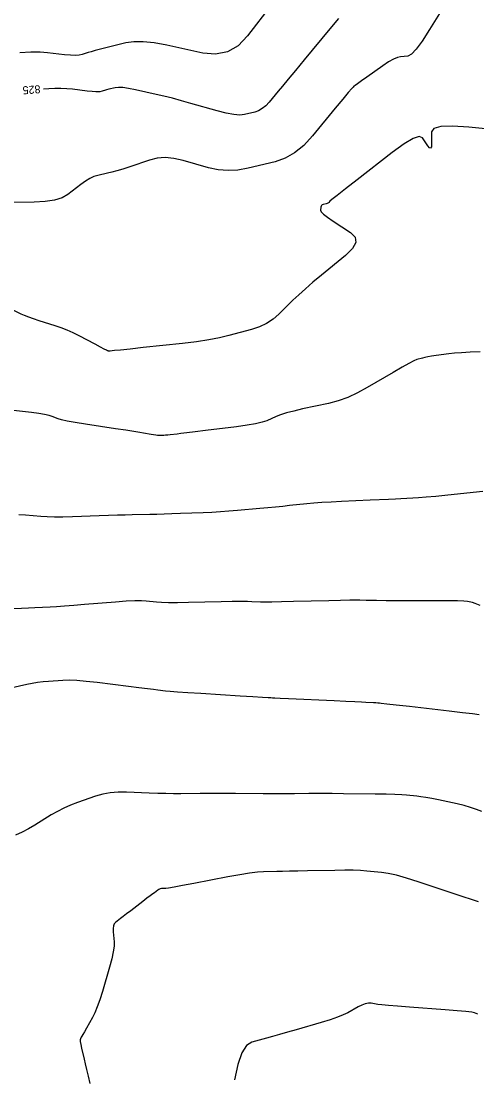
# Model space of a CAD drawing. Extents: x 2082232 to 2083549, y 592624 to 593832.
# Drawn here: x 2083312.7 to 2083352.6, y 593199.5 to 593292 of the extents above; entities that cross this region are included whole.
import ezdxf

# ---------------------------------------------------------------- set-up
doc = ezdxf.new("R2010")
doc.units = 0
doc.layers.add('DT_X_Contour_Major', color=7, linetype='Continuous')
doc.layers.add('DT_X_Contour_Minor', color=7, linetype='Continuous')

msp = doc.modelspace()

# ---------------------------------------------------------------- linework, layer by layer
at = {"layer": 'DT_X_Contour_Major'}
for points in [[(2083340.486, 593292.276), (2083339.736, 593291.372), (2083337.49, 593288.669), (2083336.717, 593287.737), (2083336.08, 593286.97), (2083335.58, 593286.366), (2083335.217, 593285.926), (2083334.431, 593284.971), (2083334.132, 593284.648), (2083333.821, 593284.393), (2083333.499, 593284.208), (2083333.167, 593284.091), (2083332.266, 593283.871), (2083331.863, 593283.829), (2083331.331, 593283.87), (2083330.668, 593283.994), (2083329.875, 593284.199), (2083327.587, 593284.858), (2083326.752, 593285.092), (2083325.964, 593285.302), (2083325.223, 593285.486), (2083324.528, 593285.646), (2083322.737, 593286.039), (2083322.123, 593286.161), (2083321.622, 593286.233), (2083321.236, 593286.255), (2083320.964, 593286.227), (2083320.391, 593286.085), (2083320.194, 593286.035), (2083320.033, 593285.993), (2083319.908, 593285.958), (2083319.819, 593285.931), (2083319.63, 593285.869), (2083319.507, 593285.855), (2083319.28, 593285.862), (2083318.949, 593285.888), (2083318.513, 593285.934), (2083317.214, 593286.084), (2083316.719, 593286.129), (2083316.21, 593286.153), (2083315.686, 593286.153), (2083315.148, 593286.132), (2083314.686, 593286.105)], [(2083352.877, 593240.928), (2083352.443, 593241.102), (2083352.188, 593241.183), (2083351.745, 593241.276), (2083351.448, 593241.306), (2083350.888, 593241.328), (2083350.066, 593241.341), (2083348.981, 593241.345), (2083345.737, 593241.346), (2083344.647, 593241.347), (2083343.811, 593241.35), (2083343.227, 593241.356), (2083342.897, 593241.365), (2083342.354, 593241.39), (2083342.03, 593241.395), (2083341.468, 593241.388), (2083340.667, 593241.372), (2083339.627, 593241.345), (2083336.536, 593241.26), (2083335.486, 593241.234), (2083334.656, 593241.219), (2083334.045, 593241.215), (2083333.655, 593241.223), (2083332.905, 593241.259), (2083332.526, 593241.269), (2083331.95, 593241.269), (2083331.179, 593241.26), (2083330.212, 593241.243), (2083327.373, 593241.184), (2083326.399, 593241.169), (2083325.607, 593241.169), (2083324.997, 593241.184), (2083324.57, 593241.214), (2083323.673, 593241.312), (2083323.252, 593241.334), (2083322.664, 593241.327), (2083321.907, 593241.289), (2083320.982, 593241.222), (2083318.292, 593241.003), (2083317.347, 593240.927), (2083316.529, 593240.865), (2083315.837, 593240.817), (2083315.273, 593240.782), (2083313.937, 593240.708), (2083313.394, 593240.68), (2083312.767, 593240.655), (2083312.056, 593240.632)]]:
    msp.add_lwpolyline(points, dxfattribs=at)
at = {"layer": 'DT_X_Contour_Minor'}
for points in [[(2083350.325, 593294.367), (2083348.448, 593291.314), (2083347.801, 593290.31), (2083347.27, 593289.588), (2083346.854, 593289.147), (2083346.554, 593288.988), (2083345.906, 593288.94), (2083345.627, 593288.877), (2083345.277, 593288.724), (2083344.855, 593288.482), (2083344.361, 593288.15), (2083342.949, 593287.146), (2083342.482, 593286.813), (2083342.141, 593286.569), (2083341.924, 593286.414), (2083341.832, 593286.347), (2083341.755, 593286.287), (2083341.636, 593286.154), (2083341.338, 593285.799), (2083340.86, 593285.223), (2083340.202, 593284.426), (2083338.209, 593282.004), (2083337.444, 593281.183), (2083336.644, 593280.534), (2083335.809, 593280.058), (2083334.939, 593279.755), (2083332.571, 593279.177), (2083331.69, 593279.017), (2083330.823, 593278.971), (2083329.969, 593279.04), (2083329.13, 593279.222), (2083326.909, 593279.861), (2083326.1, 593280.043), (2083325.337, 593280.11), (2083324.622, 593280.063), (2083323.953, 593279.9), (2083322.234, 593279.314), (2083321.629, 593279.113), (2083321.105, 593278.95), (2083320.661, 593278.825), (2083320.297, 593278.737), (2083319.434, 593278.555), (2083319.099, 593278.454), (2083318.739, 593278.288), (2083318.356, 593278.058), (2083317.948, 593277.762), (2083316.829, 593276.888), (2083316.329, 593276.599), (2083315.669, 593276.39), (2083314.849, 593276.259), (2083313.869, 593276.208), (2083311.041, 593276.176)], [(2083334.607, 593293.447), (2083332.526, 593290.754), (2083331.697, 593289.903), (2083330.768, 593289.368), (2083329.741, 593289.151), (2083328.615, 593289.25), (2083325.48, 593289.938), (2083324.374, 593290.144), (2083323.408, 593290.248), (2083322.581, 593290.249), (2083321.894, 593290.147), (2083320.248, 593289.739), (2083319.682, 593289.596), (2083319.22, 593289.476), (2083318.861, 593289.376), (2083318.606, 593289.298), (2083318.063, 593289.119), (2083317.815, 593289.068), (2083317.477, 593289.051), (2083317.05, 593289.066), (2083316.534, 593289.114), (2083315.037, 593289.287), (2083314.393, 593289.328), (2083313.586, 593289.321), (2083312.615, 593289.265)], [(2083356.214, 593282.333), (2083351.865, 593282.774), (2083350.439, 593282.872), (2083349.42, 593282.835), (2083348.811, 593282.663), (2083348.61, 593282.357), (2083348.618, 593281.36), (2083348.599, 593281.065), (2083348.537, 593280.93), (2083348.432, 593280.954), (2083348.284, 593281.138), (2083347.83, 593281.84), (2083347.537, 593281.958), (2083346.998, 593281.785), (2083346.213, 593281.322), (2083345.181, 593280.569), (2083342.103, 593278.172), (2083341.09, 593277.381), (2083340.356, 593276.805), (2083339.904, 593276.444), (2083339.733, 593276.298), (2083339.649, 593276.197), (2083339.61, 593276.161), (2083339.556, 593276.129), (2083339.485, 593276.1), (2083339.399, 593276.076), (2083339.149, 593276.015), (2083339.066, 593275.982), (2083339.003, 593275.93), (2083338.961, 593275.86), (2083338.939, 593275.77), (2083338.909, 593275.504), (2083338.97, 593275.37), (2083339.175, 593275.168), (2083339.525, 593274.898), (2083340.019, 593274.56), (2083341.53, 593273.567), (2083341.928, 593273.161), (2083341.987, 593272.688), (2083341.708, 593272.148), (2083341.091, 593271.542), (2083338.995, 593269.834), (2083338.249, 593269.217), (2083337.584, 593268.644), (2083337.001, 593268.116), (2083336.498, 593267.633), (2083335.265, 593266.404), (2083334.768, 593265.975), (2083334.202, 593265.611), (2083333.567, 593265.312), (2083332.862, 593265.077), (2083330.892, 593264.536), (2083330.084, 593264.342), (2083329.139, 593264.163), (2083328.056, 593264.001), (2083326.837, 593263.854), (2083323.4, 593263.485), (2083322.265, 593263.363), (2083321.435, 593263.275), (2083320.912, 593263.221), (2083320.696, 593263.2), (2083320.526, 593263.189), (2083320.469, 593263.186), (2083320.427, 593263.184), (2083320.398, 593263.183), (2083320.384, 593263.183), (2083320.364, 593263.186), (2083320.356, 593263.188), (2083320.346, 593263.191), (2083320.334, 593263.195), (2083320.321, 593263.2), (2083320.284, 593263.215), (2083320.207, 593263.255), (2083320.002, 593263.362), (2083319.671, 593263.537), (2083319.212, 593263.78), (2083317.819, 593264.518), (2083317.296, 593264.78), (2083316.773, 593265.015), (2083316.249, 593265.222), (2083315.724, 593265.4), (2083314.324, 593265.839), (2083313.831, 593265.999), (2083313.405, 593266.15), (2083313.044, 593266.292), (2083312.748, 593266.425), (2083312.048, 593266.767)], [(2083352.867, 593263.126), (2083351.984, 593263.084), (2083351.233, 593263.039), (2083350.615, 593262.989), (2083350.13, 593262.936), (2083349.013, 593262.79), (2083348.624, 593262.735), (2083348.295, 593262.681), (2083348.025, 593262.628), (2083347.814, 593262.575), (2083347.331, 593262.435), (2083347.066, 593262.326), (2083346.633, 593262.105), (2083346.033, 593261.771), (2083345.266, 593261.324), (2083342.995, 593259.983), (2083342.145, 593259.52), (2083341.295, 593259.136), (2083340.448, 593258.832), (2083339.602, 593258.608), (2083337.349, 593258.117), (2083336.57, 593257.938), (2083335.926, 593257.77), (2083335.414, 593257.613), (2083335.037, 593257.468), (2083334.207, 593257.094), (2083333.809, 593256.956), (2083333.235, 593256.821), (2083332.487, 593256.689), (2083331.564, 593256.561), (2083328.868, 593256.224), (2083327.955, 593256.111), (2083327.236, 593256.022), (2083326.713, 593255.959), (2083326.383, 593255.922), (2083325.765, 593255.856), (2083325.549, 593255.834), (2083325.363, 593255.818), (2083325.209, 593255.808), (2083325.085, 593255.804), (2083324.796, 593255.801), (2083324.67, 593255.806), (2083324.511, 593255.822), (2083324.319, 593255.849), (2083324.093, 593255.888), (2083323.445, 593256.007), (2083323.109, 593256.065), (2083322.586, 593256.148), (2083321.878, 593256.258), (2083320.984, 593256.394), (2083318.352, 593256.79), (2083317.463, 593256.931), (2083316.771, 593257.055), (2083316.275, 593257.162), (2083315.977, 593257.253), (2083315.442, 593257.474), (2083315.18, 593257.556), (2083314.794, 593257.637), (2083314.285, 593257.718), (2083313.652, 593257.797), (2083311.8, 593258.008)], [(2083353.101, 593250.885), (2083350.05, 593250.577), (2083349, 593250.474), (2083348.137, 593250.395), (2083347.461, 593250.34), (2083346.973, 593250.31), (2083345.922, 593250.261), (2083345.46, 593250.239), (2083344.86, 593250.211), (2083343.249, 593250.137), (2083340.736, 593250.02), (2083339.84, 593249.974), (2083339.038, 593249.925), (2083338.33, 593249.872), (2083337.716, 593249.815), (2083336.202, 593249.659), (2083335.613, 593249.599), (2083334.983, 593249.537), (2083334.311, 593249.473), (2083333.597, 593249.407), (2083331.638, 593249.229), (2083330.902, 593249.167), (2083330.16, 593249.114), (2083329.414, 593249.072), (2083328.664, 593249.039), (2083326.656, 593248.966), (2083325.926, 593248.94), (2083325.239, 593248.918), (2083324.595, 593248.9), (2083323.996, 593248.886), (2083322.455, 593248.853), (2083321.84, 593248.838), (2083321.151, 593248.819), (2083320.388, 593248.795), (2083319.55, 593248.766), (2083317.216, 593248.683), (2083316.387, 593248.662), (2083315.65, 593248.66), (2083315.006, 593248.677), (2083314.455, 593248.714), (2083313.107, 593248.838), (2083312.536, 593248.853)], [(2083352.767, 593231.357), (2083352.182, 593231.436), (2083351.31, 593231.543), (2083350.15, 593231.679), (2083346.674, 593232.08), (2083345.533, 593232.211), (2083344.717, 593232.305), (2083344.225, 593232.362), (2083344.058, 593232.381), (2083344.045, 593232.381), (2083344.01, 593232.382), (2083343.912, 593232.387), (2083343.752, 593232.394), (2083343.531, 593232.405), (2083342.857, 593232.437), (2083342.495, 593232.454), (2083341.915, 593232.482), (2083341.117, 593232.52), (2083340.1, 593232.569), (2083336.105, 593232.76), (2083335.378, 593232.795), (2083334.918, 593232.817), (2083334.723, 593232.827), (2083334.56, 593232.835), (2083334.346, 593232.847), (2083333.827, 593232.879), (2083333.002, 593232.931), (2083331.873, 593233.001), (2083328.454, 593233.215), (2083327.3, 593233.289), (2083326.401, 593233.351), (2083325.758, 593233.401), (2083325.371, 593233.439), (2083324.678, 593233.524), (2083324.323, 593233.567), (2083323.776, 593233.635), (2083323.039, 593233.726), (2083322.111, 593233.842), (2083319.382, 593234.182), (2083318.427, 593234.289), (2083317.61, 593234.356), (2083316.931, 593234.383), (2083316.388, 593234.37), (2083315.126, 593234.281), (2083314.652, 593234.239), (2083314.178, 593234.177), (2083313.703, 593234.097), (2083313.227, 593233.998), (2083311.959, 593233.709)], [(2083353.013, 593222.897), (2083352.533, 593223.088), (2083352.014, 593223.262), (2083351.456, 593223.419), (2083350.857, 593223.559), (2083349.21, 593223.909), (2083348.628, 593224.028), (2083348.118, 593224.123), (2083347.681, 593224.194), (2083347.315, 593224.24), (2083346.435, 593224.331), (2083346.016, 593224.363), (2083345.419, 593224.389), (2083344.643, 593224.41), (2083343.688, 593224.425), (2083340.905, 593224.458), (2083339.934, 593224.468), (2083339.106, 593224.473), (2083338.422, 593224.475), (2083337.883, 593224.471), (2083336.635, 593224.456), (2083336.113, 593224.452), (2083335.481, 593224.452), (2083334.74, 593224.454), (2083333.889, 593224.46), (2083331.475, 593224.479), (2083330.604, 593224.485), (2083329.801, 593224.487), (2083329.065, 593224.485), (2083328.398, 593224.48), (2083326.708, 593224.461), (2083326.06, 593224.459), (2083325.383, 593224.467), (2083324.678, 593224.486), (2083323.944, 593224.515), (2083321.948, 593224.604), (2083321.218, 593224.607), (2083320.525, 593224.549), (2083319.87, 593224.429), (2083319.252, 593224.248), (2083317.654, 593223.682), (2083317.062, 593223.455), (2083316.484, 593223.199), (2083315.921, 593222.912), (2083315.372, 593222.596), (2083313.927, 593221.714), (2083313.378, 593221.394), (2083312.816, 593221.099), (2083312.24, 593220.828)], [(2083352.732, 593214.996), (2083352.552, 593215.055), (2083352.107, 593215.202), (2083351.394, 593215.438), (2083350.416, 593215.763), (2083347.451, 593216.747), (2083346.417, 593217.075), (2083345.54, 593217.323), (2083344.818, 593217.489), (2083344.252, 593217.575), (2083342.951, 593217.695), (2083342.412, 593217.732), (2083341.77, 593217.754), (2083341.024, 593217.76), (2083340.175, 593217.75), (2083337.774, 593217.704), (2083336.931, 593217.687), (2083336.204, 593217.673), (2083335.592, 593217.661), (2083335.095, 593217.652), (2083333.923, 593217.629), (2083333.399, 593217.595), (2083332.706, 593217.509), (2083331.843, 593217.372), (2083330.811, 593217.183), (2083327.834, 593216.611), (2083326.844, 593216.423), (2083326.107, 593216.287), (2083325.622, 593216.205), (2083325.39, 593216.176), (2083325.108, 593216.168), (2083325.001, 593216.156), (2083324.894, 593216.125), (2083324.786, 593216.075), (2083324.677, 593216.006), (2083324.386, 593215.798), (2083324.24, 593215.692), (2083324.023, 593215.529), (2083323.734, 593215.309), (2083323.373, 593215.032), (2083322.314, 593214.218), (2083321.951, 593213.94), (2083321.659, 593213.716), (2083321.438, 593213.545), (2083321.286, 593213.429), (2083320.975, 593213.19), (2083320.876, 593213.072), (2083320.814, 593212.895), (2083320.787, 593212.659), (2083320.796, 593212.365), (2083320.87, 593211.503), (2083320.865, 593211.121), (2083320.795, 593210.622), (2083320.66, 593210.006), (2083320.461, 593209.272), (2083319.844, 593207.16), (2083319.616, 593206.423), (2083319.397, 593205.798), (2083319.186, 593205.283), (2083318.983, 593204.879), (2083318.452, 593203.95), (2083318.274, 593203.638), (2083318.139, 593203.402), (2083318.045, 593203.24), (2083317.994, 593203.153), (2083317.914, 593203.021), (2083317.898, 593202.932), (2083317.912, 593202.765), (2083317.954, 593202.518), (2083318.026, 593202.193), (2083318.255, 593201.221), (2083318.35, 593200.815), (2083318.461, 593200.324), (2083318.588, 593199.749), (2083318.732, 593199.09)], [(2083352.666, 593205.169), (2083352.375, 593205.283), (2083352.134, 593205.331), (2083351.627, 593205.391), (2083350.856, 593205.463), (2083349.82, 593205.546), (2083346.702, 593205.783), (2083345.652, 593205.865), (2083344.838, 593205.933), (2083344.261, 593205.987), (2083343.921, 593206.028), (2083343.329, 593206.118), (2083343.092, 593206.123), (2083342.826, 593206.073), (2083342.531, 593205.967), (2083342.206, 593205.805), (2083341.301, 593205.297), (2083340.902, 593205.101), (2083340.381, 593204.893), (2083339.741, 593204.673), (2083338.98, 593204.441), (2083336.79, 593203.807), (2083336.011, 593203.583), (2083335.317, 593203.386), (2083334.708, 593203.215), (2083334.185, 593203.071), (2083332.901, 593202.724), (2083332.446, 593202.421), (2083332.044, 593201.773), (2083331.696, 593200.779), (2083331.401, 593199.439)]]:
    msp.add_lwpolyline(points, dxfattribs=at)

# ---------------------------------------------------------------- texts
at = {"layer": 'DT_X_Contour_Major'}
msp.add_text('825', height=0.7, rotation=184.07032, dxfattribs=at).set_placement((2083314.402, 593286.448))

doc.saveas('drawing.dxf')
